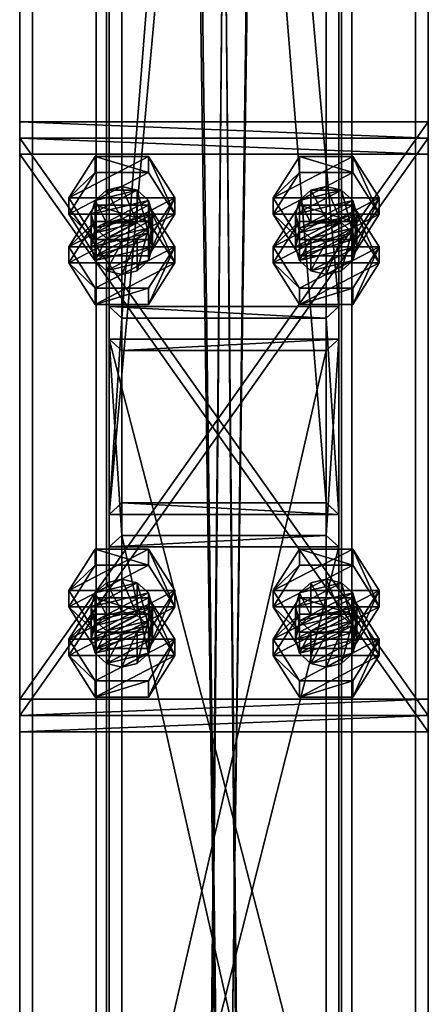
# Model space of a CAD drawing. Header units: millimetres. Extents: x -333 to 67333, y -930 to 39730.
# Tile 532 of 656: x 27820 to 27980, y 13917 to 14303. Entities that reach past the tile are written whole.
import ezdxf

# ---------------------------------------------------------------- set-up
doc = ezdxf.new("R2010")
doc.units = ezdxf.units.MM
for name, color, linetype in [('4', 7, 'Continuous'), ('5', 7, 'Continuous'), ('6', 7, 'Continuous'), ('95', 7, 'Continuous'), ('99', 7, 'Continuous')]:
    doc.layers.add(name, color=color, linetype=linetype)

msp = doc.modelspace()

# ---------------------------------------------------------------- meshes
at = {"layer": '4', "color": 171}
mesh = msp.add_polyface(dxfattribs=at)
corners = [(27940, 14113.33, 5199.43), (27860, 14113.33, 5199.43), (27860, 15107.66, 3080), (27940, 15107.66, 3080), (27860, 14185.75, 5233.41), (27860, 15196.03, 3080), (27940, 14185.75, 5233.41), (27940, 15196.03, 3080), (27945, 14108.8, 5197.31), (27945, 14190.28, 5235.53), (27945, 15201.55, 3080), (27945, 15102.14, 3080), (27855, 14190.28, 5235.53), (27855, 15201.55, 3080), (27855, 14108.8, 5197.31), (27855, 15102.14, 3080)]
mesh.append_faces([[corners[k] for k in face] for face in [(0, 2, 3, 3), (1, 5, 2, 2), (4, 7, 5, 5), (6, 3, 7, 7), (8, 10, 11, 11), (9, 13, 10, 10), (12, 15, 13, 13), (14, 11, 15, 15)]], dxfattribs={"vtx0": -1, "color": 171})
mesh.append_faces([[corners[k] for k in face] for face in [(9, 6, 12, 12), (6, 8, 0, 0), (0, 8, 1, 1), (12, 4, 14, 14), (4, 12, 6, 6), (14, 1, 8, 8), (11, 3, 15, 15), (3, 10, 7, 7), (7, 10, 5, 5), (15, 2, 13, 13), (2, 15, 3, 3), (13, 5, 10, 10)]], dxfattribs={"vtx0": -1, "vtx1": -1, "color": 171})
mesh.append_faces([[corners[k] for k in face] for face in [(6, 9, 8, 8), (14, 4, 1, 1), (3, 11, 10, 10), (13, 2, 5, 5)]], dxfattribs={"vtx0": -1, "vtx2": -1, "vtx3": -1, "color": 171})
mesh.append_faces([[corners[k] for k in face] for face in [(0, 1, 2, 2), (1, 4, 5, 5), (4, 6, 7, 7), (6, 0, 3, 3), (8, 9, 10, 10), (9, 12, 13, 13), (12, 14, 15, 15), (14, 8, 11, 11)]], dxfattribs={"vtx2": -1, "vtx3": -1, "color": 171})
mesh = msp.add_polyface(dxfattribs=at)
corners = [(27940, 13744.47, 5985.67), (27860, 13744.47, 5985.67), (27860, 14100.59, 5226.59), (27940, 14100.59, 5226.59), (27860, 13824.82, 6002.74), (27860, 14173.01, 5260.57), (27940, 13824.82, 6002.74), (27940, 14173.01, 5260.57), (27945, 13739.44, 5984.6), (27945, 13829.84, 6003.81), (27945, 14177.54, 5262.69), (27945, 14096.06, 5224.47), (27855, 13829.84, 6003.81), (27855, 14177.54, 5262.69), (27855, 13739.44, 5984.6), (27855, 14096.06, 5224.47)]
mesh.append_faces([[corners[k] for k in face] for face in [(0, 2, 3, 3), (1, 5, 2, 2), (4, 7, 5, 5), (6, 3, 7, 7), (8, 10, 11, 11), (9, 13, 10, 10), (12, 15, 13, 13), (14, 11, 15, 15)]], dxfattribs={"vtx0": -1, "color": 171})
mesh.append_faces([[corners[k] for k in face] for face in [(9, 6, 12, 12), (6, 8, 0, 0), (0, 8, 1, 1), (12, 4, 14, 14), (4, 12, 6, 6), (14, 1, 8, 8), (11, 3, 15, 15), (3, 10, 7, 7), (7, 10, 5, 5), (15, 2, 13, 13), (2, 15, 3, 3), (13, 5, 10, 10)]], dxfattribs={"vtx0": -1, "vtx1": -1, "color": 171})
mesh.append_faces([[corners[k] for k in face] for face in [(6, 9, 8, 8), (14, 4, 1, 1), (3, 11, 10, 10), (13, 2, 5, 5)]], dxfattribs={"vtx0": -1, "vtx2": -1, "vtx3": -1, "color": 171})
mesh.append_faces([[corners[k] for k in face] for face in [(0, 1, 2, 2), (1, 4, 5, 5), (4, 6, 7, 7), (6, 0, 3, 3), (8, 9, 10, 10), (9, 12, 13, 13), (12, 14, 15, 15), (14, 8, 11, 11)]], dxfattribs={"vtx2": -1, "vtx3": -1, "color": 171})
at = {"layer": '5', "color": 131}
mesh = msp.add_polyface(dxfattribs=at)
corners = [(27946, 9415, 2984), (27854, 9415, 2984), (27854, 19384.97, 2984), (27946, 19384.97, 2984), (27854, 9415, 3076), (27854, 19384.97, 3076), (27946, 9415, 3076), (27946, 19384.97, 3076), (27950, 9415, 2980), (27950, 9415, 3080), (27950, 19384.97, 3080), (27950, 19384.97, 2980), (27850, 9415, 3080), (27850, 19384.97, 3080), (27850, 9415, 2980), (27850, 19384.97, 2980)]
mesh.append_faces([[corners[k] for k in face] for face in [(0, 2, 3, 3), (1, 5, 2, 2), (4, 7, 5, 5), (6, 3, 7, 7), (8, 10, 11, 11), (9, 13, 10, 10), (12, 15, 13, 13), (14, 11, 15, 15)]], dxfattribs={"vtx0": -1, "color": 131})
mesh.append_faces([[corners[k] for k in face] for face in [(9, 6, 12, 12), (6, 8, 0, 0), (0, 8, 1, 1), (12, 4, 14, 14), (4, 12, 6, 6), (14, 1, 8, 8), (11, 3, 15, 15), (3, 10, 7, 7), (7, 10, 5, 5), (15, 2, 13, 13), (2, 15, 3, 3), (13, 5, 10, 10)]], dxfattribs={"vtx0": -1, "vtx1": -1, "color": 131})
mesh.append_faces([[corners[k] for k in face] for face in [(6, 9, 8, 8), (14, 4, 1, 1), (3, 11, 10, 10), (13, 2, 5, 5)]], dxfattribs={"vtx0": -1, "vtx2": -1, "vtx3": -1, "color": 131})
mesh.append_faces([[corners[k] for k in face] for face in [(0, 1, 2, 2), (1, 4, 5, 5), (4, 6, 7, 7), (6, 0, 3, 3), (8, 9, 10, 10), (9, 12, 13, 13), (12, 14, 15, 15), (14, 8, 11, 11)]], dxfattribs={"vtx2": -1, "vtx3": -1, "color": 131})
at = {"layer": '6', "color": 2}
mesh = msp.add_polyface(dxfattribs=at)
corners = [(27980, 19380.14, 7183.53), (27820, 19380.14, 7183.53), (27820, 7954.94, 4755.1), (27980, 7954.94, 4755.1), (27980, 19380.14, 7347.1), (27980, 7921.68, 4911.61), (27820, 19380.14, 7347.1), (27820, 7921.68, 4911.61), (27825, 7953.9, 4759.99), (27975, 7953.9, 4759.99), (27975, 7922.72, 4906.72), (27825, 7922.72, 4906.72), (27975, 19380.14, 7188.64), (27975, 19380.14, 7341.99), (27825, 19380.14, 7188.64), (27825, 19380.14, 7341.99)]
mesh.append_faces([[corners[k] for k in face] for face in [(0, 2, 3, 3), (4, 3, 5, 5), (6, 5, 7, 7), (1, 7, 2, 2), (12, 10, 9, 9), (14, 9, 8, 8), (15, 8, 11, 11), (13, 11, 10, 10)]], dxfattribs={"vtx0": -1, "color": 2})
mesh.append_faces([[corners[k] for k in face] for face in [(2, 8, 3, 3), (8, 7, 11, 11), (11, 7, 10, 10), (3, 9, 5, 5), (9, 3, 8, 8), (5, 10, 7, 7), (0, 12, 1, 1), (12, 4, 13, 13), (13, 4, 15, 15), (1, 14, 6, 6), (14, 1, 12, 12), (6, 15, 4, 4)]], dxfattribs={"vtx0": -1, "vtx1": -1, "color": 2})
mesh.append_faces([[corners[k] for k in face] for face in [(8, 2, 7, 7), (5, 9, 10, 10), (12, 0, 4, 4), (6, 14, 15, 15)]], dxfattribs={"vtx0": -1, "vtx2": -1, "vtx3": -1, "color": 2})
mesh.append_faces([[corners[k] for k in face] for face in [(0, 1, 2, 2), (4, 0, 3, 3), (6, 4, 5, 5), (1, 6, 7, 7), (12, 13, 10, 10), (14, 12, 9, 9), (15, 14, 8, 8), (13, 15, 11, 11)]], dxfattribs={"vtx2": -1, "vtx3": -1, "color": 2})
at = {"layer": '95', "color": 7}
mesh = msp.add_polyface(dxfattribs=at)
corners = [(27848, 14213.75, 5279.68), (27849.61, 14221.06, 5249.97), (27848, 14226.49, 5252.52), (27872, 14213.75, 5279.68), (27870.39, 14219.18, 5282.23), (27870.39, 14231.92, 5255.07), (27872, 14226.49, 5252.52), (27866, 14223.16, 5284.1), (27866, 14235.9, 5256.94), (27860, 14224.61, 5284.78), (27860, 14237.36, 5257.62), (27854, 14223.16, 5284.1), (27854, 14235.9, 5256.94), (27849.61, 14219.18, 5282.23), (27849.61, 14231.92, 5255.07), (27854, 14217.08, 5248.11), (27870.39, 14221.06, 5249.97), (27839.22, 14226.49, 5252.52), (27849.61, 14216.57, 5231.3), (27839.22, 14232.86, 5238.94), (27870.39, 14210.2, 5244.88), (27880.78, 14226.49, 5252.52), (27880.78, 14232.86, 5238.94), (27870.39, 14242.79, 5260.17), (27870.39, 14249.16, 5246.59), (27849.61, 14242.79, 5260.17), (27849.61, 14249.16, 5246.59), (27849.61, 14210.2, 5244.88), (27870.39, 14216.57, 5231.3), (27880.78, 14207.38, 5293.26), (27870.39, 14223.68, 5300.91), (27870.39, 14230.05, 5287.33), (27849.61, 14223.68, 5300.91), (27849.61, 14230.05, 5287.33), (27839.22, 14213.75, 5279.68)]
mesh.append_faces([[corners[k] for k in face] for face in [(0, 1, 2, 2), (3, 5, 6, 6), (4, 8, 5, 5), (7, 10, 8, 8), (9, 12, 10, 10), (11, 14, 12, 12), (13, 2, 14, 14), (7, 11, 9, 9), (12, 8, 10, 10), (17, 18, 19, 19), (21, 24, 22, 22), (23, 26, 24, 24), (25, 19, 26, 26), (23, 17, 25, 25), (19, 24, 26, 26), (22, 18, 28, 28), (30, 33, 31, 31), (32, 34, 33, 33), (34, 31, 33, 33)]], dxfattribs={"vtx0": -1, "color": 7})
mesh.append_faces([[corners[k] for k in face] for face in [(8, 2, 5, 5), (5, 1, 6, 6), (6, 15, 16, 16), (21, 17, 23, 23), (24, 19, 22, 22)]], dxfattribs={"vtx0": -1, "vtx1": -1, "color": 7})
mesh.append_faces([[corners[k] for k in face] for face in [(7, 13, 11, 11), (8, 12, 14, 14), (8, 14, 2, 2), (5, 2, 1, 1), (21, 27, 17, 17), (22, 19, 18, 18)]], dxfattribs={"vtx0": -1, "vtx2": -1, "vtx3": -1, "color": 7})
mesh.append_faces([[corners[k] for k in face] for face in [(3, 4, 5, 5), (4, 7, 8, 8), (7, 9, 10, 10), (9, 11, 12, 12), (11, 13, 14, 14), (13, 0, 2, 2), (20, 21, 22, 22), (21, 23, 24, 24), (23, 25, 26, 26), (25, 17, 19, 19), (29, 30, 31, 31), (30, 32, 33, 33)]], dxfattribs={"vtx2": -1, "vtx3": -1, "color": 7})
mesh = msp.add_polyface(dxfattribs=at)
corners = [(27928, 14213.75, 5279.68), (27929.61, 14221.06, 5249.97), (27928, 14226.49, 5252.52), (27952, 14213.75, 5279.68), (27950.39, 14219.18, 5282.23), (27950.39, 14231.92, 5255.07), (27952, 14226.49, 5252.52), (27946, 14223.16, 5284.1), (27946, 14235.9, 5256.94), (27940, 14224.61, 5284.78), (27940, 14237.36, 5257.62), (27934, 14223.16, 5284.1), (27934, 14235.9, 5256.94), (27929.61, 14219.18, 5282.23), (27929.61, 14231.92, 5255.07), (27934, 14217.08, 5248.11), (27950.39, 14221.06, 5249.97), (27919.22, 14226.49, 5252.52), (27929.61, 14216.57, 5231.3), (27919.22, 14232.86, 5238.94), (27950.39, 14210.2, 5244.88), (27960.78, 14226.49, 5252.52), (27960.78, 14232.86, 5238.94), (27950.39, 14242.79, 5260.17), (27950.39, 14249.16, 5246.59), (27929.61, 14242.79, 5260.17), (27929.61, 14249.16, 5246.59), (27929.61, 14210.2, 5244.88), (27950.39, 14216.57, 5231.3), (27960.78, 14207.38, 5293.26), (27950.39, 14223.68, 5300.91), (27950.39, 14230.05, 5287.33), (27929.61, 14223.68, 5300.91), (27929.61, 14230.05, 5287.33), (27919.22, 14213.75, 5279.68)]
mesh.append_faces([[corners[k] for k in face] for face in [(0, 1, 2, 2), (3, 5, 6, 6), (4, 8, 5, 5), (7, 10, 8, 8), (9, 12, 10, 10), (11, 14, 12, 12), (13, 2, 14, 14), (7, 11, 9, 9), (12, 8, 10, 10), (17, 18, 19, 19), (21, 24, 22, 22), (23, 26, 24, 24), (25, 19, 26, 26), (23, 17, 25, 25), (19, 24, 26, 26), (22, 18, 28, 28), (30, 33, 31, 31), (32, 34, 33, 33), (34, 31, 33, 33)]], dxfattribs={"vtx0": -1, "color": 7})
mesh.append_faces([[corners[k] for k in face] for face in [(8, 2, 5, 5), (5, 1, 6, 6), (6, 15, 16, 16), (21, 17, 23, 23), (24, 19, 22, 22)]], dxfattribs={"vtx0": -1, "vtx1": -1, "color": 7})
mesh.append_faces([[corners[k] for k in face] for face in [(7, 13, 11, 11), (8, 12, 14, 14), (8, 14, 2, 2), (5, 2, 1, 1), (21, 27, 17, 17), (22, 19, 18, 18)]], dxfattribs={"vtx0": -1, "vtx2": -1, "vtx3": -1, "color": 7})
mesh.append_faces([[corners[k] for k in face] for face in [(3, 4, 5, 5), (4, 7, 8, 8), (7, 9, 10, 10), (9, 11, 12, 12), (11, 13, 14, 14), (13, 0, 2, 2), (20, 21, 22, 22), (21, 23, 24, 24), (23, 25, 26, 26), (25, 17, 19, 19), (29, 30, 31, 31), (30, 32, 33, 33)]], dxfattribs={"vtx2": -1, "vtx3": -1, "color": 7})
mesh = msp.add_polyface(dxfattribs=at)
corners = [(27848, 14213.75, 5279.68), (27849.61, 14208.32, 5277.13), (27849.61, 14221.06, 5249.97), (27854, 14204.34, 5275.27), (27854, 14217.08, 5248.11), (27860, 14202.89, 5274.59), (27860, 14215.63, 5247.43), (27866, 14204.34, 5275.27), (27866, 14217.08, 5248.11), (27870.39, 14208.32, 5277.13), (27870.39, 14221.06, 5249.97), (27872, 14213.75, 5279.68), (27872, 14226.49, 5252.52), (27870.39, 14219.18, 5282.23), (27866, 14223.16, 5284.1), (27849.61, 14219.18, 5282.23), (27839.22, 14226.49, 5252.52), (27849.61, 14210.2, 5244.88), (27849.61, 14216.57, 5231.3), (27870.39, 14210.2, 5244.88), (27870.39, 14216.57, 5231.3), (27880.78, 14232.86, 5238.94), (27880.78, 14226.49, 5252.52), (27839.22, 14207.38, 5293.26), (27849.61, 14191.08, 5285.62), (27849.61, 14197.45, 5272.04), (27839.22, 14213.75, 5279.68), (27870.39, 14191.08, 5285.62), (27870.39, 14197.45, 5272.04), (27880.78, 14207.38, 5293.26), (27880.78, 14213.75, 5279.68), (27870.39, 14230.05, 5287.33), (27849.61, 14223.68, 5300.91), (27870.39, 14223.68, 5300.91)]
mesh.append_faces([[corners[k] for k in face] for face in [(1, 4, 2, 2), (3, 6, 4, 4), (5, 8, 6, 6), (7, 10, 8, 8), (9, 12, 10, 10), (5, 9, 7, 7), (10, 6, 8, 8), (17, 20, 18, 18), (19, 21, 20, 20), (17, 22, 19, 19), (23, 25, 26, 26), (24, 28, 25, 25), (27, 30, 28, 28), (29, 31, 30, 30), (24, 29, 27, 27), (33, 23, 32, 32), (30, 25, 28, 28)]], dxfattribs={"vtx0": -1, "color": 7})
mesh.append_faces([[corners[k] for k in face] for face in [(9, 3, 11, 11), (11, 1, 13, 13), (13, 0, 14, 14), (29, 23, 33, 33), (31, 26, 30, 30)]], dxfattribs={"vtx0": -1, "vtx1": -1, "color": 7})
mesh.append_faces([[corners[k] for k in face] for face in [(9, 5, 3, 3), (11, 3, 1, 1), (13, 1, 0, 0), (14, 0, 15, 15), (12, 2, 4, 4), (10, 4, 6, 6), (29, 24, 23, 23), (30, 26, 25, 25)]], dxfattribs={"vtx0": -1, "vtx2": -1, "vtx3": -1, "color": 7})
mesh.append_faces([[corners[k] for k in face] for face in [(0, 1, 2, 2), (1, 3, 4, 4), (3, 5, 6, 6), (5, 7, 8, 8), (7, 9, 10, 10), (9, 11, 12, 12), (16, 17, 18, 18), (17, 19, 20, 20), (23, 24, 25, 25), (24, 27, 28, 28), (27, 29, 30, 30), (32, 23, 26, 26)]], dxfattribs={"vtx2": -1, "vtx3": -1, "color": 7})
mesh = msp.add_polyface(dxfattribs=at)
corners = [(27928, 14213.75, 5279.68), (27929.61, 14208.32, 5277.13), (27929.61, 14221.06, 5249.97), (27934, 14204.34, 5275.27), (27934, 14217.08, 5248.11), (27940, 14202.89, 5274.59), (27940, 14215.63, 5247.43), (27946, 14204.34, 5275.27), (27946, 14217.08, 5248.11), (27950.39, 14208.32, 5277.13), (27950.39, 14221.06, 5249.97), (27952, 14213.75, 5279.68), (27952, 14226.49, 5252.52), (27950.39, 14219.18, 5282.23), (27946, 14223.16, 5284.1), (27929.61, 14219.18, 5282.23), (27919.22, 14226.49, 5252.52), (27929.61, 14210.2, 5244.88), (27929.61, 14216.57, 5231.3), (27950.39, 14210.2, 5244.88), (27950.39, 14216.57, 5231.3), (27960.78, 14232.86, 5238.94), (27960.78, 14226.49, 5252.52), (27919.22, 14207.38, 5293.26), (27929.61, 14191.08, 5285.62), (27929.61, 14197.45, 5272.04), (27919.22, 14213.75, 5279.68), (27950.39, 14191.08, 5285.62), (27950.39, 14197.45, 5272.04), (27960.78, 14207.38, 5293.26), (27960.78, 14213.75, 5279.68), (27950.39, 14230.05, 5287.33), (27929.61, 14223.68, 5300.91), (27950.39, 14223.68, 5300.91)]
mesh.append_faces([[corners[k] for k in face] for face in [(1, 4, 2, 2), (3, 6, 4, 4), (5, 8, 6, 6), (7, 10, 8, 8), (9, 12, 10, 10), (5, 9, 7, 7), (10, 6, 8, 8), (17, 20, 18, 18), (19, 21, 20, 20), (17, 22, 19, 19), (23, 25, 26, 26), (24, 28, 25, 25), (27, 30, 28, 28), (29, 31, 30, 30), (24, 29, 27, 27), (33, 23, 32, 32), (30, 25, 28, 28)]], dxfattribs={"vtx0": -1, "color": 7})
mesh.append_faces([[corners[k] for k in face] for face in [(9, 3, 11, 11), (11, 1, 13, 13), (13, 0, 14, 14), (29, 23, 33, 33), (31, 26, 30, 30)]], dxfattribs={"vtx0": -1, "vtx1": -1, "color": 7})
mesh.append_faces([[corners[k] for k in face] for face in [(9, 5, 3, 3), (11, 3, 1, 1), (13, 1, 0, 0), (14, 0, 15, 15), (12, 2, 4, 4), (10, 4, 6, 6), (29, 24, 23, 23), (30, 26, 25, 25)]], dxfattribs={"vtx0": -1, "vtx2": -1, "vtx3": -1, "color": 7})
mesh.append_faces([[corners[k] for k in face] for face in [(0, 1, 2, 2), (1, 3, 4, 4), (3, 5, 6, 6), (5, 7, 8, 8), (7, 9, 10, 10), (9, 11, 12, 12), (16, 17, 18, 18), (17, 19, 20, 20), (23, 24, 25, 25), (24, 27, 28, 28), (27, 29, 30, 30), (32, 23, 26, 26)]], dxfattribs={"vtx2": -1, "vtx3": -1, "color": 7})
mesh = msp.add_polyface(dxfattribs=at)
corners = [(27848, 14059.85, 5207.48), (27849.61, 14067.16, 5177.77), (27848, 14072.59, 5180.32), (27872, 14059.85, 5207.48), (27870.39, 14065.28, 5210.03), (27870.39, 14078.02, 5182.87), (27872, 14072.59, 5180.32), (27866, 14069.25, 5211.89), (27866, 14082, 5184.73), (27860, 14070.71, 5212.57), (27860, 14083.45, 5185.41), (27854, 14069.25, 5211.89), (27854, 14082, 5184.73), (27849.61, 14065.28, 5210.03), (27849.61, 14078.02, 5182.87), (27854, 14063.18, 5175.9), (27870.39, 14067.16, 5177.77), (27839.22, 14072.59, 5180.32), (27849.61, 14062.66, 5159.09), (27839.22, 14078.96, 5166.74), (27870.39, 14056.29, 5172.67), (27880.78, 14072.59, 5180.32), (27880.78, 14078.96, 5166.74), (27870.39, 14088.88, 5187.96), (27870.39, 14095.25, 5174.38), (27849.61, 14088.88, 5187.96), (27849.61, 14095.25, 5174.38), (27849.61, 14056.29, 5172.67), (27870.39, 14062.66, 5159.09), (27880.78, 14053.48, 5221.06), (27870.39, 14069.77, 5228.7), (27870.39, 14076.14, 5215.12), (27849.61, 14069.77, 5228.7), (27849.61, 14076.14, 5215.12), (27839.22, 14059.85, 5207.48)]
mesh.append_faces([[corners[k] for k in face] for face in [(0, 1, 2, 2), (3, 5, 6, 6), (4, 8, 5, 5), (7, 10, 8, 8), (9, 12, 10, 10), (11, 14, 12, 12), (13, 2, 14, 14), (9, 13, 11, 11), (14, 10, 12, 12), (17, 18, 19, 19), (21, 24, 22, 22), (23, 26, 24, 24), (25, 19, 26, 26), (23, 17, 25, 25), (19, 24, 26, 26), (22, 18, 28, 28), (30, 33, 31, 31), (32, 34, 33, 33), (34, 31, 33, 33)]], dxfattribs={"vtx0": -1, "color": 7})
mesh.append_faces([[corners[k] for k in face] for face in [(7, 13, 9, 9), (10, 14, 8, 8), (8, 2, 5, 5), (5, 1, 6, 6), (6, 15, 16, 16), (21, 17, 23, 23), (24, 19, 22, 22)]], dxfattribs={"vtx0": -1, "vtx1": -1, "color": 7})
mesh.append_faces([[corners[k] for k in face] for face in [(8, 14, 2, 2), (5, 2, 1, 1), (21, 27, 17, 17), (22, 19, 18, 18)]], dxfattribs={"vtx0": -1, "vtx2": -1, "vtx3": -1, "color": 7})
mesh.append_faces([[corners[k] for k in face] for face in [(3, 4, 5, 5), (4, 7, 8, 8), (7, 9, 10, 10), (9, 11, 12, 12), (11, 13, 14, 14), (13, 0, 2, 2), (20, 21, 22, 22), (21, 23, 24, 24), (23, 25, 26, 26), (25, 17, 19, 19), (29, 30, 31, 31), (30, 32, 33, 33)]], dxfattribs={"vtx2": -1, "vtx3": -1, "color": 7})
mesh = msp.add_polyface(dxfattribs=at)
corners = [(27928, 14059.85, 5207.48), (27929.61, 14067.16, 5177.77), (27928, 14072.59, 5180.32), (27952, 14059.85, 5207.48), (27950.39, 14065.28, 5210.03), (27950.39, 14078.02, 5182.87), (27952, 14072.59, 5180.32), (27946, 14069.25, 5211.89), (27946, 14082, 5184.73), (27940, 14070.71, 5212.57), (27940, 14083.45, 5185.41), (27934, 14069.25, 5211.89), (27934, 14082, 5184.73), (27929.61, 14065.28, 5210.03), (27929.61, 14078.02, 5182.87), (27934, 14063.18, 5175.9), (27950.39, 14067.16, 5177.77), (27919.22, 14072.59, 5180.32), (27929.61, 14062.66, 5159.09), (27919.22, 14078.96, 5166.74), (27950.39, 14056.29, 5172.67), (27960.78, 14072.59, 5180.32), (27960.78, 14078.96, 5166.74), (27950.39, 14088.88, 5187.96), (27950.39, 14095.25, 5174.38), (27929.61, 14088.88, 5187.96), (27929.61, 14095.25, 5174.38), (27929.61, 14056.29, 5172.67), (27950.39, 14062.66, 5159.09), (27960.78, 14053.48, 5221.06), (27950.39, 14069.77, 5228.7), (27950.39, 14076.14, 5215.12), (27929.61, 14069.77, 5228.7), (27929.61, 14076.14, 5215.12), (27919.22, 14059.85, 5207.48)]
mesh.append_faces([[corners[k] for k in face] for face in [(0, 1, 2, 2), (3, 5, 6, 6), (4, 8, 5, 5), (7, 10, 8, 8), (9, 12, 10, 10), (11, 14, 12, 12), (13, 2, 14, 14), (9, 13, 11, 11), (14, 10, 12, 12), (17, 18, 19, 19), (21, 24, 22, 22), (23, 26, 24, 24), (25, 19, 26, 26), (23, 17, 25, 25), (19, 24, 26, 26), (22, 18, 28, 28), (30, 33, 31, 31), (32, 34, 33, 33), (34, 31, 33, 33)]], dxfattribs={"vtx0": -1, "color": 7})
mesh.append_faces([[corners[k] for k in face] for face in [(7, 13, 9, 9), (10, 14, 8, 8), (8, 2, 5, 5), (5, 1, 6, 6), (6, 15, 16, 16), (21, 17, 23, 23), (24, 19, 22, 22)]], dxfattribs={"vtx0": -1, "vtx1": -1, "color": 7})
mesh.append_faces([[corners[k] for k in face] for face in [(8, 14, 2, 2), (5, 2, 1, 1), (21, 27, 17, 17), (22, 19, 18, 18)]], dxfattribs={"vtx0": -1, "vtx2": -1, "vtx3": -1, "color": 7})
mesh.append_faces([[corners[k] for k in face] for face in [(3, 4, 5, 5), (4, 7, 8, 8), (7, 9, 10, 10), (9, 11, 12, 12), (11, 13, 14, 14), (13, 0, 2, 2), (20, 21, 22, 22), (21, 23, 24, 24), (23, 25, 26, 26), (25, 17, 19, 19), (29, 30, 31, 31), (30, 32, 33, 33)]], dxfattribs={"vtx2": -1, "vtx3": -1, "color": 7})
mesh = msp.add_polyface(dxfattribs=at)
corners = [(27848, 14059.85, 5207.48), (27849.61, 14054.41, 5204.93), (27849.61, 14067.16, 5177.77), (27854, 14050.44, 5203.06), (27854, 14063.18, 5175.9), (27860, 14048.98, 5202.38), (27860, 14061.72, 5175.22), (27866, 14050.44, 5203.06), (27866, 14063.18, 5175.9), (27870.39, 14054.41, 5204.93), (27870.39, 14067.16, 5177.77), (27872, 14059.85, 5207.48), (27872, 14072.59, 5180.32), (27870.39, 14065.28, 5210.03), (27866, 14069.25, 5211.89), (27849.61, 14065.28, 5210.03), (27839.22, 14072.59, 5180.32), (27849.61, 14056.29, 5172.67), (27849.61, 14062.66, 5159.09), (27870.39, 14056.29, 5172.67), (27870.39, 14062.66, 5159.09), (27880.78, 14078.96, 5166.74), (27880.78, 14072.59, 5180.32), (27839.22, 14053.48, 5221.06), (27849.61, 14037.18, 5213.41), (27849.61, 14043.55, 5199.83), (27839.22, 14059.85, 5207.48), (27870.39, 14037.18, 5213.41), (27870.39, 14043.55, 5199.83), (27880.78, 14053.48, 5221.06), (27880.78, 14059.85, 5207.48), (27870.39, 14076.14, 5215.12), (27849.61, 14069.77, 5228.7), (27870.39, 14069.77, 5228.7)]
mesh.append_faces([[corners[k] for k in face] for face in [(1, 4, 2, 2), (3, 6, 4, 4), (5, 8, 6, 6), (7, 10, 8, 8), (9, 12, 10, 10), (5, 9, 7, 7), (10, 6, 8, 8), (17, 20, 18, 18), (19, 21, 20, 20), (17, 22, 19, 19), (23, 25, 26, 26), (24, 28, 25, 25), (27, 30, 28, 28), (29, 31, 30, 30), (24, 29, 27, 27), (33, 23, 32, 32), (30, 25, 28, 28)]], dxfattribs={"vtx0": -1, "color": 7})
mesh.append_faces([[corners[k] for k in face] for face in [(9, 3, 11, 11), (11, 1, 13, 13), (13, 0, 14, 14), (29, 23, 33, 33), (31, 26, 30, 30)]], dxfattribs={"vtx0": -1, "vtx1": -1, "color": 7})
mesh.append_faces([[corners[k] for k in face] for face in [(9, 5, 3, 3), (11, 3, 1, 1), (13, 1, 0, 0), (14, 0, 15, 15), (12, 2, 4, 4), (10, 4, 6, 6), (29, 24, 23, 23), (30, 26, 25, 25)]], dxfattribs={"vtx0": -1, "vtx2": -1, "vtx3": -1, "color": 7})
mesh.append_faces([[corners[k] for k in face] for face in [(0, 1, 2, 2), (1, 3, 4, 4), (3, 5, 6, 6), (5, 7, 8, 8), (7, 9, 10, 10), (9, 11, 12, 12), (16, 17, 18, 18), (17, 19, 20, 20), (23, 24, 25, 25), (24, 27, 28, 28), (27, 29, 30, 30), (32, 23, 26, 26)]], dxfattribs={"vtx2": -1, "vtx3": -1, "color": 7})
mesh = msp.add_polyface(dxfattribs=at)
corners = [(27928, 14059.85, 5207.48), (27929.61, 14054.41, 5204.93), (27929.61, 14067.16, 5177.77), (27934, 14050.44, 5203.06), (27934, 14063.18, 5175.9), (27940, 14048.98, 5202.38), (27940, 14061.72, 5175.22), (27946, 14050.44, 5203.06), (27946, 14063.18, 5175.9), (27950.39, 14054.41, 5204.93), (27950.39, 14067.16, 5177.77), (27952, 14059.85, 5207.48), (27952, 14072.59, 5180.32), (27950.39, 14065.28, 5210.03), (27946, 14069.25, 5211.89), (27929.61, 14065.28, 5210.03), (27919.22, 14072.59, 5180.32), (27929.61, 14056.29, 5172.67), (27929.61, 14062.66, 5159.09), (27950.39, 14056.29, 5172.67), (27950.39, 14062.66, 5159.09), (27960.78, 14078.96, 5166.74), (27960.78, 14072.59, 5180.32), (27919.22, 14053.48, 5221.06), (27929.61, 14037.18, 5213.41), (27929.61, 14043.55, 5199.83), (27919.22, 14059.85, 5207.48), (27950.39, 14037.18, 5213.41), (27950.39, 14043.55, 5199.83), (27960.78, 14053.48, 5221.06), (27960.78, 14059.85, 5207.48), (27950.39, 14076.14, 5215.12), (27929.61, 14069.77, 5228.7), (27950.39, 14069.77, 5228.7)]
mesh.append_faces([[corners[k] for k in face] for face in [(1, 4, 2, 2), (3, 6, 4, 4), (5, 8, 6, 6), (7, 10, 8, 8), (9, 12, 10, 10), (5, 9, 7, 7), (10, 6, 8, 8), (17, 20, 18, 18), (19, 21, 20, 20), (17, 22, 19, 19), (23, 25, 26, 26), (24, 28, 25, 25), (27, 30, 28, 28), (29, 31, 30, 30), (24, 29, 27, 27), (33, 23, 32, 32), (30, 25, 28, 28)]], dxfattribs={"vtx0": -1, "color": 7})
mesh.append_faces([[corners[k] for k in face] for face in [(9, 3, 11, 11), (11, 1, 13, 13), (13, 0, 14, 14), (29, 23, 33, 33), (31, 26, 30, 30)]], dxfattribs={"vtx0": -1, "vtx1": -1, "color": 7})
mesh.append_faces([[corners[k] for k in face] for face in [(9, 5, 3, 3), (11, 3, 1, 1), (13, 1, 0, 0), (14, 0, 15, 15), (12, 2, 4, 4), (10, 4, 6, 6), (29, 24, 23, 23), (30, 26, 25, 25)]], dxfattribs={"vtx0": -1, "vtx2": -1, "vtx3": -1, "color": 7})
mesh.append_faces([[corners[k] for k in face] for face in [(0, 1, 2, 2), (1, 3, 4, 4), (3, 5, 6, 6), (5, 7, 8, 8), (7, 9, 10, 10), (9, 11, 12, 12), (16, 17, 18, 18), (17, 19, 20, 20), (23, 24, 25, 25), (24, 27, 28, 28), (27, 29, 30, 30), (32, 23, 26, 26)]], dxfattribs={"vtx2": -1, "vtx3": -1, "color": 7})
at = {"layer": '99', "color": 7}
mesh = msp.add_polyface(dxfattribs=at)
corners = [(27980, 14262.71, 5269.51), (27820, 14262.71, 5269.51), (27820, 14036.38, 5163.33), (27980, 14036.38, 5163.33), (27820, 14256.33, 5283.09), (27820, 14030, 5176.91), (27980, 14256.33, 5283.09), (27980, 14030, 5176.91)]
mesh.append_faces([[corners[k] for k in face] for face in [(0, 2, 3, 3), (1, 5, 2, 2), (4, 7, 5, 5), (6, 3, 7, 7), (1, 6, 4, 4), (3, 5, 7, 7)]], dxfattribs={"vtx0": -1, "color": 7})
mesh.append_faces([[corners[k] for k in face] for face in [(0, 1, 2, 2), (1, 4, 5, 5), (4, 6, 7, 7), (6, 0, 3, 3), (1, 0, 6, 6), (3, 2, 5, 5)]], dxfattribs={"vtx2": -1, "vtx3": -1, "color": 7})
mesh = msp.add_polyface(dxfattribs=at)
corners = [(27980, 14256.33, 5283.09), (27820, 14256.33, 5283.09), (27820, 14030, 5176.91), (27980, 14030, 5176.91), (27820, 14249.96, 5296.67), (27820, 14023.63, 5190.49), (27980, 14249.96, 5296.67), (27980, 14023.63, 5190.49)]
mesh.append_faces([[corners[k] for k in face] for face in [(0, 2, 3, 3), (1, 5, 2, 2), (4, 7, 5, 5), (6, 3, 7, 7), (1, 6, 4, 4), (3, 5, 7, 7)]], dxfattribs={"vtx0": -1, "color": 7})
mesh.append_faces([[corners[k] for k in face] for face in [(0, 1, 2, 2), (1, 4, 5, 5), (4, 6, 7, 7), (6, 0, 3, 3), (1, 0, 6, 6), (3, 2, 5, 5)]], dxfattribs={"vtx2": -1, "vtx3": -1, "color": 7})

doc.saveas('drawing.dxf')
